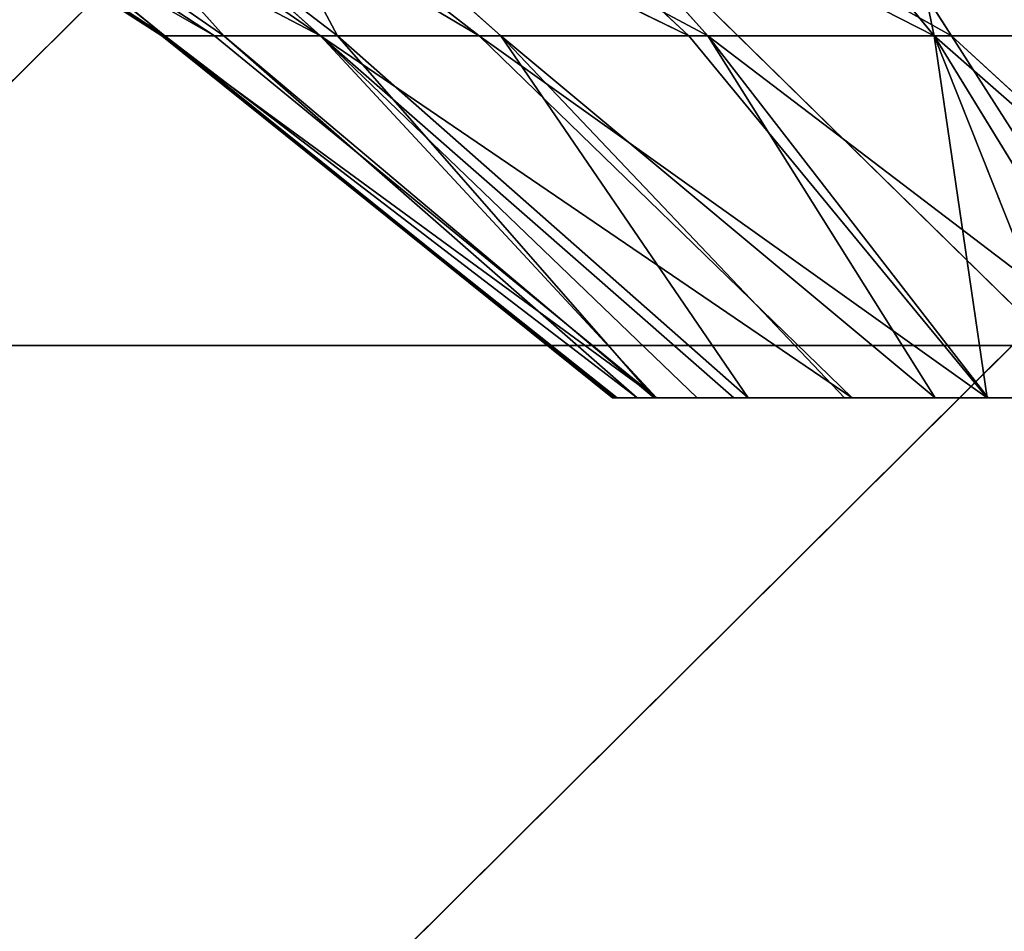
# Model space of a CAD drawing. Extents: x 204 to 284, y 75 to 194.
# Tile 351 of 656: x 240.598 to 241.553, y 108.975 to 109.859. Entities that reach past the tile are written whole.
import ezdxf

# ---------------------------------------------------------------- set-up
doc = ezdxf.new("R2010")
doc.units = 0
doc.header["$LTSCALE"] = 25.4
doc.layers.get('0').update_dxf_attribs({"color": 13, "linetype": 'CONTINUOUS'})

# ---------------------------------------------------------------- blocks, each defined once
blk = doc.blocks.new('BRAZOS-6948-8057_STL_1')
at = {"color": 9}
for p, q in [((38.38525, 35.25875, 40.54047), (41.11155, 37.96177, 40.11562)), ((38.38525, 35.25875, 40.54047), (41.11155, 37.96177, 40.11562)), ((40.7629, 34.17322, 117.37958), (38.09272, 36.78851, 117.60548)), ((40.7629, 34.17322, 117.37958), (38.09272, 36.78851, 117.60548)), ((38.52185, 34.17322, 42.73919), (41.1532, 36.78851, 42.23232)), ((38.52185, 34.17322, 42.73919), (41.1532, 36.78851, 42.23232)), ((38.02966, 35.25875, 119.42876), (40.75846, 35.25875, 119.58253)), ((38.02966, 35.25875, 119.42876), (40.75846, 35.25875, 119.58253)), ((41.11532, 35.25875, 40.41131), (38.38525, 35.25875, 40.54047)), ((41.11532, 35.25875, 40.41131), (38.38525, 35.25875, 40.54047))]:
    blk.add_line(p, q, dxfattribs=at)
at = {"color": 7}
for p, q in [((38.78909, 35.55893, 79.64701), (38.37191, 35.82714, 79.7143)), ((38.84039, 35.55893, 79.92472), (38.37191, 35.82714, 79.7143)), ((38.78909, 35.55893, 79.64701), (38.37191, 35.82714, 79.7143)), ((38.84039, 35.55893, 79.92472), (38.37191, 35.82714, 79.7143)), ((38.79197, 35.55893, 79.36335), (38.38226, 35.82714, 79.34766)), ((38.38226, 35.82714, 79.34766), (38.78909, 35.55893, 79.64701)), ((38.79197, 35.55893, 79.36335), (38.38226, 35.82714, 79.34766)), ((38.38226, 35.82714, 79.34766), (38.78909, 35.55893, 79.64701)), ((38.94299, 35.55893, 80.1849), (38.43062, 35.82714, 80.07287)), ((38.43062, 35.82714, 80.07287), (38.84039, 35.55893, 79.92472)), ((38.94299, 35.55893, 80.1849), (38.43062, 35.82714, 80.07287)), ((38.43062, 35.82714, 80.07287), (38.84039, 35.55893, 79.92472)), ((38.46204, 35.82714, 78.98699), (38.79197, 35.55893, 79.36335)), ((38.8494, 35.55893, 79.08475), (38.46204, 35.82714, 78.98699)), ((38.8494, 35.55893, 79.08475), (38.46204, 35.82714, 78.98699)), ((38.46204, 35.82714, 78.98699), (38.79197, 35.55893, 79.36335)), ((38.94299, 35.55893, 80.1849), (38.55537, 35.82714, 80.40903)), ((38.94299, 35.55893, 80.1849), (38.55537, 35.82714, 80.40903)), ((38.95944, 35.55893, 78.82211), (38.60862, 35.82714, 78.64617)), ((38.95944, 35.55893, 78.82211), (38.60862, 35.82714, 78.64617)), ((38.8494, 35.55893, 79.08475), (38.60862, 35.82714, 78.64617)), ((38.8494, 35.55893, 79.08475), (38.60862, 35.82714, 78.64617)), ((38.94299, 35.55893, 80.1849), (38.64371, 35.82714, 80.56423)), ((38.94299, 35.55893, 80.1849), (38.64371, 35.82714, 80.56423)), ((39.09696, 35.55893, 80.4172), (38.64371, 35.82714, 80.56423)), ((39.09696, 35.55893, 80.4172), (38.64371, 35.82714, 80.56423)), ((38.75111, 35.82714, 80.70982), (39.30042, 35.55893, 80.61942)), ((39.09696, 35.55893, 80.4172), (38.75111, 35.82714, 80.70982)), ((39.09696, 35.55893, 80.4172), (38.75111, 35.82714, 80.70982)), ((38.75111, 35.82714, 80.70982), (39.30042, 35.55893, 80.61942)), ((38.8165, 35.82714, 78.33823), (38.95944, 35.55893, 78.82211)), ((39.31895, 35.55893, 78.38419), (38.8165, 35.82714, 78.33823)), ((39.31895, 35.55893, 78.38419), (38.8165, 35.82714, 78.33823)), ((39.11791, 35.55893, 78.58567), (38.8165, 35.82714, 78.33823)), ((39.11791, 35.55893, 78.58567), (38.8165, 35.82714, 78.33823)), ((38.8165, 35.82714, 78.33823), (38.95944, 35.55893, 78.82211)), ((39.30042, 35.55893, 80.61942), (39.01274, 35.82714, 80.96983)), ((39.30042, 35.55893, 80.61942), (39.01274, 35.82714, 80.96983)), ((39.53839, 35.55893, 80.77959), (39.01274, 35.82714, 80.96983)), ((39.53839, 35.55893, 80.77959), (39.01274, 35.82714, 80.96983)), ((39.55512, 35.55893, 78.2251), (39.07805, 35.82714, 78.07435)), ((39.55512, 35.55893, 78.2251), (39.07805, 35.82714, 78.07435)), ((39.31895, 35.55893, 78.38419), (39.07805, 35.82714, 78.07435)), ((39.31895, 35.55893, 78.38419), (39.07805, 35.82714, 78.07435)), ((39.53839, 35.55893, 80.77959), (39.31874, 35.82714, 81.17581)), ((39.53839, 35.55893, 80.77959), (39.31874, 35.82714, 81.17581)), ((39.55512, 35.55893, 78.2251), (39.38379, 35.82714, 77.8642)), ((39.55512, 35.55893, 78.2251), (39.38379, 35.82714, 77.8642)), ((39.53839, 35.55893, 80.77959), (39.48245, 35.82714, 81.25279)), ((39.53839, 35.55893, 80.77959), (39.48245, 35.82714, 81.25279)), ((39.23098, 35.2078, 79.60914), (38.78909, 35.55893, 79.64701)), ((38.78909, 35.55893, 79.64701), (39.22642, 35.2078, 79.55859)), ((38.79197, 35.55893, 79.36335), (38.78909, 35.55893, 79.64701)), ((38.79197, 35.55893, 79.36335), (38.78909, 35.55893, 79.64701)), ((39.22881, 35.2078, 79.3995), (38.78909, 35.55893, 79.64701)), ((39.22881, 35.2078, 79.3995), (38.78909, 35.55893, 79.64701)), ((38.78909, 35.55893, 79.64701), (39.22642, 35.2078, 79.55859)), ((39.2689, 35.2078, 79.78914), (38.78909, 35.55893, 79.64701)), ((39.23098, 35.2078, 79.60914), (38.78909, 35.55893, 79.64701)), ((39.2689, 35.2078, 79.78914), (38.78909, 35.55893, 79.64701)), ((38.84039, 35.55893, 79.92472), (38.78909, 35.55893, 79.64701)), ((38.84039, 35.55893, 79.92472), (38.78909, 35.55893, 79.64701)), ((38.79197, 35.55893, 79.36335), (39.22881, 35.2078, 79.3995)), ((38.8494, 35.55893, 79.08475), (38.79197, 35.55893, 79.36335)), ((38.8494, 35.55893, 79.08475), (38.79197, 35.55893, 79.36335)), ((39.25039, 35.2078, 79.26723), (38.79197, 35.55893, 79.36335)), ((39.25039, 35.2078, 79.26723), (38.79197, 35.55893, 79.36335)), ((38.79197, 35.55893, 79.36335), (39.22881, 35.2078, 79.3995)), ((38.84039, 35.55893, 79.92472), (38.94299, 35.55893, 80.1849)), ((38.84039, 35.55893, 79.92472), (39.2689, 35.2078, 79.78914)), ((38.84039, 35.55893, 79.92472), (38.94299, 35.55893, 80.1849)), ((38.84039, 35.55893, 79.92472), (39.2689, 35.2078, 79.78914)), ((38.95944, 35.55893, 78.82211), (38.8494, 35.55893, 79.08475)), ((38.95944, 35.55893, 78.82211), (38.8494, 35.55893, 79.08475)), ((39.26674, 35.2078, 79.20588), (38.8494, 35.55893, 79.08475)), ((39.26674, 35.2078, 79.20588), (38.8494, 35.55893, 79.08475)), ((39.25039, 35.2078, 79.26723), (38.8494, 35.55893, 79.08475)), ((39.25039, 35.2078, 79.26723), (38.8494, 35.55893, 79.08475)), ((38.94299, 35.55893, 80.1849), (39.34417, 35.2078, 79.96864)), ((39.45901, 35.2078, 80.13763), (38.94299, 35.55893, 80.1849)), ((39.2689, 35.2078, 79.78914), (38.94299, 35.55893, 80.1849)), ((39.2689, 35.2078, 79.78914), (38.94299, 35.55893, 80.1849)), ((39.30862, 35.2078, 79.89583), (38.94299, 35.55893, 80.1849)), ((39.30862, 35.2078, 79.89583), (38.94299, 35.55893, 80.1849)), ((38.94299, 35.55893, 80.1849), (39.34417, 35.2078, 79.96864)), ((38.94299, 35.55893, 80.1849), (39.09696, 35.55893, 80.4172)), ((38.94299, 35.55893, 80.1849), (39.09696, 35.55893, 80.4172)), ((39.45901, 35.2078, 80.13763), (38.94299, 35.55893, 80.1849)), ((38.95944, 35.55893, 78.82211), (39.26674, 35.2078, 79.20588)), ((39.11791, 35.55893, 78.58567), (38.95944, 35.55893, 78.82211)), ((39.11791, 35.55893, 78.58567), (38.95944, 35.55893, 78.82211)), ((39.35781, 35.2078, 78.99486), (38.95944, 35.55893, 78.82211)), ((39.35781, 35.2078, 78.99486), (38.95944, 35.55893, 78.82211)), ((38.95944, 35.55893, 78.82211), (39.26674, 35.2078, 79.20588)), ((39.45901, 35.2078, 80.13763), (39.09696, 35.55893, 80.4172)), ((39.45901, 35.2078, 80.13763), (39.09696, 35.55893, 80.4172)), ((39.58982, 35.2078, 80.26689), (39.09696, 35.55893, 80.4172)), ((39.09696, 35.55893, 80.4172), (39.30042, 35.55893, 80.61942)), ((39.09696, 35.55893, 80.4172), (39.30042, 35.55893, 80.61942)), ((39.58982, 35.2078, 80.26689), (39.09696, 35.55893, 80.4172)), ((39.53925, 35.2078, 78.76553), (39.11791, 35.55893, 78.58567)), ((39.11791, 35.55893, 78.58567), (39.31895, 35.55893, 78.38419)), ((39.53925, 35.2078, 78.76553), (39.11791, 35.55893, 78.58567)), ((39.45142, 35.2078, 78.85947), (39.11791, 35.55893, 78.58567)), ((39.45142, 35.2078, 78.85947), (39.11791, 35.55893, 78.58567)), ((39.35781, 35.2078, 78.99486), (39.11791, 35.55893, 78.58567)), ((39.11791, 35.55893, 78.58567), (39.31895, 35.55893, 78.38419)), ((39.35781, 35.2078, 78.99486), (39.11791, 35.55893, 78.58567)), ((39.30042, 35.55893, 80.61942), (39.53839, 35.55893, 80.77959)), ((39.58982, 35.2078, 80.26689), (39.30042, 35.55893, 80.61942)), ((39.58982, 35.2078, 80.26689), (39.30042, 35.55893, 80.61942)), ((39.30042, 35.55893, 80.61942), (39.53839, 35.55893, 80.77959)), ((39.31895, 35.55893, 78.38419), (39.53925, 35.2078, 78.76553)), ((39.77983, 35.2078, 78.59821), (39.31895, 35.55893, 78.38419)), ((39.31895, 35.55893, 78.38419), (39.55512, 35.55893, 78.2251)), ((39.77983, 35.2078, 78.59821), (39.31895, 35.55893, 78.38419)), ((39.59094, 35.2078, 78.72016), (39.31895, 35.55893, 78.38419)), ((39.59094, 35.2078, 78.72016), (39.31895, 35.55893, 78.38419)), ((39.31895, 35.55893, 78.38419), (39.53925, 35.2078, 78.76553)), ((39.31895, 35.55893, 78.38419), (39.55512, 35.55893, 78.2251)), ((39.79623, 35.55893, 80.88536), (39.53839, 35.55893, 80.77959)), ((39.53839, 35.55893, 80.77959), (39.9393, 35.2078, 80.4525)), ((39.53839, 35.55893, 80.77959), (39.9393, 35.2078, 80.4525)), ((39.53839, 35.55893, 80.77959), (39.75365, 35.2078, 80.37629)), ((39.58982, 35.2078, 80.26689), (39.53839, 35.55893, 80.77959)), ((39.58982, 35.2078, 80.26689), (39.53839, 35.55893, 80.77959)), ((39.67793, 35.2078, 80.33151), (39.53839, 35.55893, 80.77959)), ((39.67793, 35.2078, 80.33151), (39.53839, 35.55893, 80.77959)), ((39.53839, 35.55893, 80.77959), (39.75365, 35.2078, 80.37629)), ((39.79623, 35.55893, 80.88536), (39.53839, 35.55893, 80.77959)), ((39.93775, 35.2078, 78.53593), (39.55512, 35.55893, 78.2251)), ((39.55512, 35.55893, 78.2251), (39.8172, 35.55893, 78.11449)), ((39.93775, 35.2078, 78.53593), (39.55512, 35.55893, 78.2251)), ((39.77983, 35.2078, 78.59821), (39.55512, 35.55893, 78.2251)), ((39.77983, 35.2078, 78.59821), (39.55512, 35.55893, 78.2251)), ((39.55512, 35.55893, 78.2251), (39.8172, 35.55893, 78.11449)), ((39.23098, 35.2078, 79.60914), (39.22642, 35.2078, 79.55859)), ((39.22642, 35.2078, 79.55859), (39.53925, 35.2078, 78.76553)), ((39.22642, 35.2078, 79.55859), (39.22881, 35.2078, 79.3995)), ((39.22642, 35.2078, 79.55859), (39.53925, 35.2078, 78.76553)), ((39.23098, 35.2078, 79.60914), (39.22642, 35.2078, 79.55859)), ((39.22642, 35.2078, 79.55859), (39.22881, 35.2078, 79.3995)), ((39.22881, 35.2078, 79.3995), (39.53925, 35.2078, 78.76553)), ((39.22881, 35.2078, 79.3995), (39.53925, 35.2078, 78.76553)), ((39.22881, 35.2078, 79.3995), (39.25039, 35.2078, 79.26723)), ((39.22881, 35.2078, 79.3995), (39.25039, 35.2078, 79.26723)), ((39.53925, 35.2078, 78.76553), (39.23098, 35.2078, 79.60914)), ((39.2689, 35.2078, 79.78914), (39.23098, 35.2078, 79.60914)), ((39.53925, 35.2078, 78.76553), (39.23098, 35.2078, 79.60914)), ((39.2689, 35.2078, 79.78914), (39.23098, 35.2078, 79.60914)), ((39.25039, 35.2078, 79.26723), (39.53925, 35.2078, 78.76553)), ((39.25039, 35.2078, 79.26723), (39.53925, 35.2078, 78.76553)), ((39.25039, 35.2078, 79.26723), (39.45142, 35.2078, 78.85947)), ((39.25039, 35.2078, 79.26723), (39.26674, 35.2078, 79.20588)), ((39.26674, 35.2078, 79.20588), (39.45142, 35.2078, 78.85947)), ((39.26674, 35.2078, 79.20588), (39.35781, 35.2078, 78.99486)), ((39.30862, 35.2078, 79.89583), (39.2689, 35.2078, 79.78914)), ((39.2689, 35.2078, 79.78914), (39.53925, 35.2078, 78.76553)), ((39.2689, 35.2078, 79.78914), (39.53925, 35.2078, 78.76553)), ((39.30862, 35.2078, 79.89583), (39.2689, 35.2078, 79.78914)), ((39.30862, 35.2078, 79.89583), (40.05814, 35.2078, 78.5079)), ((40.13116, 35.2078, 78.49833), (39.30862, 35.2078, 79.89583)), ((39.34417, 35.2078, 79.96864), (39.30862, 35.2078, 79.89583)), ((39.30862, 35.2078, 79.89583), (40.62611, 35.2078, 78.57825)), ((40.34981, 35.2078, 78.5019), (39.30862, 35.2078, 79.89583)), ((40.13116, 35.2078, 78.49833), (39.30862, 35.2078, 79.89583)), ((40.34981, 35.2078, 78.5019), (39.30862, 35.2078, 79.89583)), ((40.51847, 35.2078, 78.53822), (39.30862, 35.2078, 79.89583)), ((40.51847, 35.2078, 78.53822), (39.30862, 35.2078, 79.89583)), ((39.30862, 35.2078, 79.89583), (40.62611, 35.2078, 78.57825)), ((39.77983, 35.2078, 78.59821), (39.30862, 35.2078, 79.89583)), ((39.30862, 35.2078, 79.89583), (39.59094, 35.2078, 78.72016)), ((39.77983, 35.2078, 78.59821), (39.30862, 35.2078, 79.89583)), ((39.93775, 35.2078, 78.53593), (39.30862, 35.2078, 79.89583)), ((39.93775, 35.2078, 78.53593), (39.30862, 35.2078, 79.89583)), ((39.30862, 35.2078, 79.89583), (40.05814, 35.2078, 78.5079)), ((39.30862, 35.2078, 79.89583), (39.59094, 35.2078, 78.72016)), ((39.30862, 35.2078, 79.89583), (39.53925, 35.2078, 78.76553)), ((39.30862, 35.2078, 79.89583), (39.53925, 35.2078, 78.76553)), ((39.34417, 35.2078, 79.96864), (39.30862, 35.2078, 79.89583)), ((39.45901, 35.2078, 80.13763), (39.34417, 35.2078, 79.96864)), ((39.34417, 35.2078, 79.96864), (40.62611, 35.2078, 78.57825)), ((39.34417, 35.2078, 79.96864), (40.62611, 35.2078, 78.57825)), ((39.45901, 35.2078, 80.13763), (39.34417, 35.2078, 79.96864)), ((39.35781, 35.2078, 78.99486), (39.45142, 35.2078, 78.85947)), ((39.45142, 35.2078, 78.85947), (39.53925, 35.2078, 78.76553)), ((39.45142, 35.2078, 78.85947), (39.53925, 35.2078, 78.76553)), ((39.58982, 35.2078, 80.26689), (39.45901, 35.2078, 80.13763)), ((39.45901, 35.2078, 80.13763), (40.62611, 35.2078, 78.57825)), ((39.45901, 35.2078, 80.13763), (40.62611, 35.2078, 78.57825)), ((39.58982, 35.2078, 80.26689), (39.45901, 35.2078, 80.13763)), ((39.53925, 35.2078, 78.76553), (39.59094, 35.2078, 78.72016)), ((39.53925, 35.2078, 78.76553), (39.59094, 35.2078, 78.72016)), ((39.67793, 35.2078, 80.33151), (39.58982, 35.2078, 80.26689)), ((39.58982, 35.2078, 80.26689), (40.62611, 35.2078, 78.57825)), ((39.58982, 35.2078, 80.26689), (40.62611, 35.2078, 78.57825)), ((39.67793, 35.2078, 80.33151), (39.58982, 35.2078, 80.26689)), ((39.59094, 35.2078, 78.72016), (39.77983, 35.2078, 78.59821)), ((39.59094, 35.2078, 78.72016), (39.77983, 35.2078, 78.59821))]:
    blk.add_line(p, q, dxfattribs=at)
at = {"color": 9}
mesh = blk.add_polyface(dxfattribs=at)
corners = [(40.75846, 35.25875, 119.58253), (38.00285, 37.96177, 119.72326), (38.02966, 35.25875, 119.42876)]
mesh.append_faces([[corners[k] for k in face] for face in [(0, 1, 2)]], dxfattribs={"color": 9})
mesh = blk.add_polyface(dxfattribs=at)
corners = [(40.75846, 35.25875, 119.58253), (40.75202, 37.96177, 119.87818), (38.00285, 37.96177, 119.72326)]
mesh.append_faces([[corners[k] for k in face] for face in [(0, 1, 2)]], dxfattribs={"color": 9})
mesh = blk.add_polyface(dxfattribs=at)
corners = [(41.11155, 37.96177, 40.11562), (38.38525, 35.25875, 40.54047), (38.36109, 37.96177, 40.24574)]
mesh.append_faces([[corners[k] for k in face] for face in [(0, 1, 2)]], dxfattribs={"color": 9})
mesh = blk.add_polyface(dxfattribs=at)
corners = [(41.11532, 35.25875, 40.41131), (38.38525, 35.25875, 40.54047), (41.11155, 37.96177, 40.11562)]
mesh.append_faces([[corners[k] for k in face] for face in [(0, 1, 2)]], dxfattribs={"color": 9})
mesh = blk.add_polyface(dxfattribs=at)
corners = [(40.7629, 34.17322, 117.37958), (38.09272, 36.78851, 117.60548), (40.75416, 36.78851, 117.76064)]
mesh.append_faces([[corners[k] for k in face] for face in [(0, 1, 2)]], dxfattribs={"color": 9})
mesh = blk.add_polyface(dxfattribs=at)
corners = [(40.7629, 34.17322, 117.37958), (38.12832, 34.17322, 117.22599), (38.09272, 36.78851, 117.60548)]
mesh.append_faces([[corners[k] for k in face] for face in [(0, 1, 2)]], dxfattribs={"color": 9})
mesh = blk.add_polyface(dxfattribs=at)
corners = [(41.1532, 36.78851, 42.23232), (38.49027, 36.78851, 42.35934), (38.52185, 34.17322, 42.73919)]
mesh.append_faces([[corners[k] for k in face] for face in [(0, 1, 2)]], dxfattribs={"color": 9})
mesh = blk.add_polyface(dxfattribs=at)
corners = [(41.15791, 34.17322, 42.61345), (41.1532, 36.78851, 42.23232), (38.52185, 34.17322, 42.73919)]
mesh.append_faces([[corners[k] for k in face] for face in [(0, 1, 2)]], dxfattribs={"color": 9})
at = {"color": 7}
mesh = blk.add_polyface(dxfattribs=at)
corners = [(38.37191, 35.82714, 79.7143), (38.38226, 35.82714, 79.34766), (38.78909, 35.55893, 79.64701)]
mesh.append_faces([[corners[k] for k in face] for face in [(0, 1, 2)]], dxfattribs={"color": 7})
mesh = blk.add_polyface(dxfattribs=at)
corners = [(38.84039, 35.55893, 79.92472), (38.37191, 35.82714, 79.7143), (38.78909, 35.55893, 79.64701)]
mesh.append_faces([[corners[k] for k in face] for face in [(0, 1, 2)]], dxfattribs={"color": 7})
mesh = blk.add_polyface(dxfattribs=at)
corners = [(38.43062, 35.82714, 80.07287), (38.37191, 35.82714, 79.7143), (38.84039, 35.55893, 79.92472)]
mesh.append_faces([[corners[k] for k in face] for face in [(0, 1, 2)]], dxfattribs={"color": 7})
mesh = blk.add_polyface(dxfattribs=at)
corners = [(38.79197, 35.55893, 79.36335), (38.38226, 35.82714, 79.34766), (38.46204, 35.82714, 78.98699)]
mesh.append_faces([[corners[k] for k in face] for face in [(0, 1, 2)]], dxfattribs={"color": 7})
mesh = blk.add_polyface(dxfattribs=at)
corners = [(38.78909, 35.55893, 79.64701), (38.38226, 35.82714, 79.34766), (38.79197, 35.55893, 79.36335)]
mesh.append_faces([[corners[k] for k in face] for face in [(0, 1, 2)]], dxfattribs={"color": 7})
mesh = blk.add_polyface(dxfattribs=at)
corners = [(38.94299, 35.55893, 80.1849), (38.43062, 35.82714, 80.07287), (38.84039, 35.55893, 79.92472)]
mesh.append_faces([[corners[k] for k in face] for face in [(0, 1, 2)]], dxfattribs={"color": 7})
mesh = blk.add_polyface(dxfattribs=at)
corners = [(38.55537, 35.82714, 80.40903), (38.43062, 35.82714, 80.07287), (38.94299, 35.55893, 80.1849)]
mesh.append_faces([[corners[k] for k in face] for face in [(0, 1, 2)]], dxfattribs={"color": 7})
mesh = blk.add_polyface(dxfattribs=at)
corners = [(38.8494, 35.55893, 79.08475), (38.46204, 35.82714, 78.98699), (38.60862, 35.82714, 78.64617)]
mesh.append_faces([[corners[k] for k in face] for face in [(0, 1, 2)]], dxfattribs={"color": 7})
mesh = blk.add_polyface(dxfattribs=at)
corners = [(38.79197, 35.55893, 79.36335), (38.46204, 35.82714, 78.98699), (38.8494, 35.55893, 79.08475)]
mesh.append_faces([[corners[k] for k in face] for face in [(0, 1, 2)]], dxfattribs={"color": 7})
mesh = blk.add_polyface(dxfattribs=at)
corners = [(38.64371, 35.82714, 80.56423), (38.55537, 35.82714, 80.40903), (38.94299, 35.55893, 80.1849)]
mesh.append_faces([[corners[k] for k in face] for face in [(0, 1, 2)]], dxfattribs={"color": 7})
mesh = blk.add_polyface(dxfattribs=at)
corners = [(38.95944, 35.55893, 78.82211), (38.60862, 35.82714, 78.64617), (38.8165, 35.82714, 78.33823)]
mesh.append_faces([[corners[k] for k in face] for face in [(0, 1, 2)]], dxfattribs={"color": 7})
mesh = blk.add_polyface(dxfattribs=at)
corners = [(38.8494, 35.55893, 79.08475), (38.60862, 35.82714, 78.64617), (38.95944, 35.55893, 78.82211)]
mesh.append_faces([[corners[k] for k in face] for face in [(0, 1, 2)]], dxfattribs={"color": 7})
mesh = blk.add_polyface(dxfattribs=at)
corners = [(38.64371, 35.82714, 80.56423), (38.94299, 35.55893, 80.1849), (39.09696, 35.55893, 80.4172)]
mesh.append_faces([[corners[k] for k in face] for face in [(0, 1, 2)]], dxfattribs={"color": 7})
mesh = blk.add_polyface(dxfattribs=at)
corners = [(38.75111, 35.82714, 80.70982), (38.64371, 35.82714, 80.56423), (39.09696, 35.55893, 80.4172)]
mesh.append_faces([[corners[k] for k in face] for face in [(0, 1, 2)]], dxfattribs={"color": 7})
mesh = blk.add_polyface(dxfattribs=at)
corners = [(39.01274, 35.82714, 80.96983), (38.75111, 35.82714, 80.70982), (39.30042, 35.55893, 80.61942)]
mesh.append_faces([[corners[k] for k in face] for face in [(0, 1, 2)]], dxfattribs={"color": 7})
mesh = blk.add_polyface(dxfattribs=at)
corners = [(38.75111, 35.82714, 80.70982), (39.09696, 35.55893, 80.4172), (39.30042, 35.55893, 80.61942)]
mesh.append_faces([[corners[k] for k in face] for face in [(0, 1, 2)]], dxfattribs={"color": 7})
mesh = blk.add_polyface(dxfattribs=at)
corners = [(39.31895, 35.55893, 78.38419), (38.8165, 35.82714, 78.33823), (39.07805, 35.82714, 78.07435)]
mesh.append_faces([[corners[k] for k in face] for face in [(0, 1, 2)]], dxfattribs={"color": 7})
mesh = blk.add_polyface(dxfattribs=at)
corners = [(39.11791, 35.55893, 78.58567), (38.8165, 35.82714, 78.33823), (39.31895, 35.55893, 78.38419)]
mesh.append_faces([[corners[k] for k in face] for face in [(0, 1, 2)]], dxfattribs={"color": 7})
mesh = blk.add_polyface(dxfattribs=at)
corners = [(38.95944, 35.55893, 78.82211), (38.8165, 35.82714, 78.33823), (39.11791, 35.55893, 78.58567)]
mesh.append_faces([[corners[k] for k in face] for face in [(0, 1, 2)]], dxfattribs={"color": 7})
mesh = blk.add_polyface(dxfattribs=at)
corners = [(39.01274, 35.82714, 80.96983), (39.30042, 35.55893, 80.61942), (39.53839, 35.55893, 80.77959)]
mesh.append_faces([[corners[k] for k in face] for face in [(0, 1, 2)]], dxfattribs={"color": 7})
mesh = blk.add_polyface(dxfattribs=at)
corners = [(39.31874, 35.82714, 81.17581), (39.01274, 35.82714, 80.96983), (39.53839, 35.55893, 80.77959)]
mesh.append_faces([[corners[k] for k in face] for face in [(0, 1, 2)]], dxfattribs={"color": 7})
mesh = blk.add_polyface(dxfattribs=at)
corners = [(39.55512, 35.55893, 78.2251), (39.07805, 35.82714, 78.07435), (39.38379, 35.82714, 77.8642)]
mesh.append_faces([[corners[k] for k in face] for face in [(0, 1, 2)]], dxfattribs={"color": 7})
mesh = blk.add_polyface(dxfattribs=at)
corners = [(39.31895, 35.55893, 78.38419), (39.07805, 35.82714, 78.07435), (39.55512, 35.55893, 78.2251)]
mesh.append_faces([[corners[k] for k in face] for face in [(0, 1, 2)]], dxfattribs={"color": 7})
mesh = blk.add_polyface(dxfattribs=at)
corners = [(39.48245, 35.82714, 81.25279), (39.31874, 35.82714, 81.17581), (39.53839, 35.55893, 80.77959)]
mesh.append_faces([[corners[k] for k in face] for face in [(0, 1, 2)]], dxfattribs={"color": 7})
mesh = blk.add_polyface(dxfattribs=at)
corners = [(39.8172, 35.55893, 78.11449), (39.38379, 35.82714, 77.8642), (39.72202, 35.82714, 77.71569)]
mesh.append_faces([[corners[k] for k in face] for face in [(0, 1, 2)]], dxfattribs={"color": 7})
mesh = blk.add_polyface(dxfattribs=at)
corners = [(39.55512, 35.55893, 78.2251), (39.38379, 35.82714, 77.8642), (39.8172, 35.55893, 78.11449)]
mesh.append_faces([[corners[k] for k in face] for face in [(0, 1, 2)]], dxfattribs={"color": 7})
mesh = blk.add_polyface(dxfattribs=at)
corners = [(39.48245, 35.82714, 81.25279), (39.53839, 35.55893, 80.77959), (39.79623, 35.55893, 80.88536)]
mesh.append_faces([[corners[k] for k in face] for face in [(0, 1, 2)]], dxfattribs={"color": 7})
mesh = blk.add_polyface(dxfattribs=at)
corners = [(39.65189, 35.82714, 81.30921), (39.48245, 35.82714, 81.25279), (39.79623, 35.55893, 80.88536)]
mesh.append_faces([[corners[k] for k in face] for face in [(0, 1, 2)]], dxfattribs={"color": 7})
mesh = blk.add_polyface(dxfattribs=at)
corners = [(38.78909, 35.55893, 79.64701), (39.22642, 35.2078, 79.55859), (39.23098, 35.2078, 79.60914)]
mesh.append_faces([[corners[k] for k in face] for face in [(0, 1, 2)]], dxfattribs={"color": 7})
mesh = blk.add_polyface(dxfattribs=at)
corners = [(38.78909, 35.55893, 79.64701), (38.79197, 35.55893, 79.36335), (39.22881, 35.2078, 79.3995)]
mesh.append_faces([[corners[k] for k in face] for face in [(0, 1, 2)]], dxfattribs={"color": 7})
mesh = blk.add_polyface(dxfattribs=at)
corners = [(38.78909, 35.55893, 79.64701), (39.22881, 35.2078, 79.3995), (39.22642, 35.2078, 79.55859)]
mesh.append_faces([[corners[k] for k in face] for face in [(0, 1, 2)]], dxfattribs={"color": 7})
mesh = blk.add_polyface(dxfattribs=at)
corners = [(39.2689, 35.2078, 79.78914), (38.78909, 35.55893, 79.64701), (39.23098, 35.2078, 79.60914)]
mesh.append_faces([[corners[k] for k in face] for face in [(0, 1, 2)]], dxfattribs={"color": 7})
mesh = blk.add_polyface(dxfattribs=at)
corners = [(38.84039, 35.55893, 79.92472), (38.78909, 35.55893, 79.64701), (39.2689, 35.2078, 79.78914)]
mesh.append_faces([[corners[k] for k in face] for face in [(0, 1, 2)]], dxfattribs={"color": 7})
mesh = blk.add_polyface(dxfattribs=at)
corners = [(38.79197, 35.55893, 79.36335), (38.8494, 35.55893, 79.08475), (39.25039, 35.2078, 79.26723)]
mesh.append_faces([[corners[k] for k in face] for face in [(0, 1, 2)]], dxfattribs={"color": 7})
mesh = blk.add_polyface(dxfattribs=at)
corners = [(39.22881, 35.2078, 79.3995), (38.79197, 35.55893, 79.36335), (39.25039, 35.2078, 79.26723)]
mesh.append_faces([[corners[k] for k in face] for face in [(0, 1, 2)]], dxfattribs={"color": 7})
mesh = blk.add_polyface(dxfattribs=at)
corners = [(38.94299, 35.55893, 80.1849), (38.84039, 35.55893, 79.92472), (39.2689, 35.2078, 79.78914)]
mesh.append_faces([[corners[k] for k in face] for face in [(0, 1, 2)]], dxfattribs={"color": 7})
mesh = blk.add_polyface(dxfattribs=at)
corners = [(39.26674, 35.2078, 79.20588), (38.8494, 35.55893, 79.08475), (38.95944, 35.55893, 78.82211)]
mesh.append_faces([[corners[k] for k in face] for face in [(0, 1, 2)]], dxfattribs={"color": 7})
mesh = blk.add_polyface(dxfattribs=at)
corners = [(39.25039, 35.2078, 79.26723), (38.8494, 35.55893, 79.08475), (39.26674, 35.2078, 79.20588)]
mesh.append_faces([[corners[k] for k in face] for face in [(0, 1, 2)]], dxfattribs={"color": 7})
mesh = blk.add_polyface(dxfattribs=at)
corners = [(38.94299, 35.55893, 80.1849), (39.34417, 35.2078, 79.96864), (39.45901, 35.2078, 80.13763)]
mesh.append_faces([[corners[k] for k in face] for face in [(0, 1, 2)]], dxfattribs={"color": 7})
mesh = blk.add_polyface(dxfattribs=at)
corners = [(38.94299, 35.55893, 80.1849), (39.2689, 35.2078, 79.78914), (39.30862, 35.2078, 79.89583)]
mesh.append_faces([[corners[k] for k in face] for face in [(0, 1, 2)]], dxfattribs={"color": 7})
mesh = blk.add_polyface(dxfattribs=at)
corners = [(38.94299, 35.55893, 80.1849), (39.30862, 35.2078, 79.89583), (39.34417, 35.2078, 79.96864)]
mesh.append_faces([[corners[k] for k in face] for face in [(0, 1, 2)]], dxfattribs={"color": 7})
mesh = blk.add_polyface(dxfattribs=at)
corners = [(39.09696, 35.55893, 80.4172), (38.94299, 35.55893, 80.1849), (39.45901, 35.2078, 80.13763)]
mesh.append_faces([[corners[k] for k in face] for face in [(0, 1, 2)]], dxfattribs={"color": 7})
mesh = blk.add_polyface(dxfattribs=at)
corners = [(39.35781, 35.2078, 78.99486), (38.95944, 35.55893, 78.82211), (39.11791, 35.55893, 78.58567)]
mesh.append_faces([[corners[k] for k in face] for face in [(0, 1, 2)]], dxfattribs={"color": 7})
mesh = blk.add_polyface(dxfattribs=at)
corners = [(39.26674, 35.2078, 79.20588), (38.95944, 35.55893, 78.82211), (39.35781, 35.2078, 78.99486)]
mesh.append_faces([[corners[k] for k in face] for face in [(0, 1, 2)]], dxfattribs={"color": 7})
mesh = blk.add_polyface(dxfattribs=at)
corners = [(39.09696, 35.55893, 80.4172), (39.45901, 35.2078, 80.13763), (39.58982, 35.2078, 80.26689)]
mesh.append_faces([[corners[k] for k in face] for face in [(0, 1, 2)]], dxfattribs={"color": 7})
mesh = blk.add_polyface(dxfattribs=at)
corners = [(39.30042, 35.55893, 80.61942), (39.09696, 35.55893, 80.4172), (39.58982, 35.2078, 80.26689)]
mesh.append_faces([[corners[k] for k in face] for face in [(0, 1, 2)]], dxfattribs={"color": 7})
mesh = blk.add_polyface(dxfattribs=at)
corners = [(39.53925, 35.2078, 78.76553), (39.11791, 35.55893, 78.58567), (39.31895, 35.55893, 78.38419)]
mesh.append_faces([[corners[k] for k in face] for face in [(0, 1, 2)]], dxfattribs={"color": 7})
mesh = blk.add_polyface(dxfattribs=at)
corners = [(39.45142, 35.2078, 78.85947), (39.11791, 35.55893, 78.58567), (39.53925, 35.2078, 78.76553)]
mesh.append_faces([[corners[k] for k in face] for face in [(0, 1, 2)]], dxfattribs={"color": 7})
mesh = blk.add_polyface(dxfattribs=at)
corners = [(39.35781, 35.2078, 78.99486), (39.11791, 35.55893, 78.58567), (39.45142, 35.2078, 78.85947)]
mesh.append_faces([[corners[k] for k in face] for face in [(0, 1, 2)]], dxfattribs={"color": 7})
mesh = blk.add_polyface(dxfattribs=at)
corners = [(39.53839, 35.55893, 80.77959), (39.30042, 35.55893, 80.61942), (39.58982, 35.2078, 80.26689)]
mesh.append_faces([[corners[k] for k in face] for face in [(0, 1, 2)]], dxfattribs={"color": 7})
mesh = blk.add_polyface(dxfattribs=at)
corners = [(39.77983, 35.2078, 78.59821), (39.31895, 35.55893, 78.38419), (39.55512, 35.55893, 78.2251)]
mesh.append_faces([[corners[k] for k in face] for face in [(0, 1, 2)]], dxfattribs={"color": 7})
mesh = blk.add_polyface(dxfattribs=at)
corners = [(39.59094, 35.2078, 78.72016), (39.31895, 35.55893, 78.38419), (39.77983, 35.2078, 78.59821)]
mesh.append_faces([[corners[k] for k in face] for face in [(0, 1, 2)]], dxfattribs={"color": 7})
mesh = blk.add_polyface(dxfattribs=at)
corners = [(39.53925, 35.2078, 78.76553), (39.31895, 35.55893, 78.38419), (39.59094, 35.2078, 78.72016)]
mesh.append_faces([[corners[k] for k in face] for face in [(0, 1, 2)]], dxfattribs={"color": 7})
mesh = blk.add_polyface(dxfattribs=at)
corners = [(39.79623, 35.55893, 80.88536), (39.53839, 35.55893, 80.77959), (39.9393, 35.2078, 80.4525)]
mesh.append_faces([[corners[k] for k in face] for face in [(0, 1, 2)]], dxfattribs={"color": 7})
mesh = blk.add_polyface(dxfattribs=at)
corners = [(39.53839, 35.55893, 80.77959), (39.75365, 35.2078, 80.37629), (39.9393, 35.2078, 80.4525)]
mesh.append_faces([[corners[k] for k in face] for face in [(0, 1, 2)]], dxfattribs={"color": 7})
mesh = blk.add_polyface(dxfattribs=at)
corners = [(39.53839, 35.55893, 80.77959), (39.58982, 35.2078, 80.26689), (39.67793, 35.2078, 80.33151)]
mesh.append_faces([[corners[k] for k in face] for face in [(0, 1, 2)]], dxfattribs={"color": 7})
mesh = blk.add_polyface(dxfattribs=at)
corners = [(39.53839, 35.55893, 80.77959), (39.67793, 35.2078, 80.33151), (39.75365, 35.2078, 80.37629)]
mesh.append_faces([[corners[k] for k in face] for face in [(0, 1, 2)]], dxfattribs={"color": 7})
mesh = blk.add_polyface(dxfattribs=at)
corners = [(39.93775, 35.2078, 78.53593), (39.55512, 35.55893, 78.2251), (39.8172, 35.55893, 78.11449)]
mesh.append_faces([[corners[k] for k in face] for face in [(0, 1, 2)]], dxfattribs={"color": 7})
mesh = blk.add_polyface(dxfattribs=at)
corners = [(39.77983, 35.2078, 78.59821), (39.55512, 35.55893, 78.2251), (39.93775, 35.2078, 78.53593)]
mesh.append_faces([[corners[k] for k in face] for face in [(0, 1, 2)]], dxfattribs={"color": 7})
at = {"color": 9}
mesh = blk.add_polyface(dxfattribs=at)
corners = [(40.76888, 32.58206, 119.10397), (38.02966, 35.25875, 119.42876), (38.07307, 32.58206, 118.95205)]
mesh.append_faces([[corners[k] for k in face] for face in [(0, 1, 2)]], dxfattribs={"color": 9})
mesh = blk.add_polyface(dxfattribs=at)
corners = [(40.76888, 32.58206, 119.10397), (40.75846, 35.25875, 119.58253), (38.02966, 35.25875, 119.42876)]
mesh.append_faces([[corners[k] for k in face] for face in [(0, 1, 2)]], dxfattribs={"color": 9})
mesh = blk.add_polyface(dxfattribs=at)
corners = [(41.11532, 35.25875, 40.41131), (38.42436, 32.58206, 41.01755), (38.38525, 35.25875, 40.54047)]
mesh.append_faces([[corners[k] for k in face] for face in [(0, 1, 2)]], dxfattribs={"color": 9})
mesh = blk.add_polyface(dxfattribs=at)
corners = [(41.12142, 32.58206, 40.88995), (38.42436, 32.58206, 41.01755), (41.11532, 35.25875, 40.41131)]
mesh.append_faces([[corners[k] for k in face] for face in [(0, 1, 2)]], dxfattribs={"color": 9})
at = {"color": 7}
mesh = blk.add_polyface(dxfattribs=at)
corners = [(39.23098, 35.2078, 79.60914), (39.22642, 35.2078, 79.55859), (39.53925, 35.2078, 78.76553)]
mesh.append_faces([[corners[k] for k in face] for face in [(0, 1, 2)]], dxfattribs={"color": 7})
mesh = blk.add_polyface(dxfattribs=at)
corners = [(39.22642, 35.2078, 79.55859), (39.22881, 35.2078, 79.3995), (39.53925, 35.2078, 78.76553)]
mesh.append_faces([[corners[k] for k in face] for face in [(0, 1, 2)]], dxfattribs={"color": 7})
mesh = blk.add_polyface(dxfattribs=at)
corners = [(39.22881, 35.2078, 79.3995), (39.25039, 35.2078, 79.26723), (39.53925, 35.2078, 78.76553)]
mesh.append_faces([[corners[k] for k in face] for face in [(0, 1, 2)]], dxfattribs={"color": 7})
mesh = blk.add_polyface(dxfattribs=at)
corners = [(39.2689, 35.2078, 79.78914), (39.23098, 35.2078, 79.60914), (39.53925, 35.2078, 78.76553)]
mesh.append_faces([[corners[k] for k in face] for face in [(0, 1, 2)]], dxfattribs={"color": 7})
mesh = blk.add_polyface(dxfattribs=at)
corners = [(39.25039, 35.2078, 79.26723), (39.45142, 35.2078, 78.85947), (39.53925, 35.2078, 78.76553)]
mesh.append_faces([[corners[k] for k in face] for face in [(0, 1, 2)]], dxfattribs={"color": 7})
mesh = blk.add_polyface(dxfattribs=at)
corners = [(39.30862, 35.2078, 79.89583), (39.2689, 35.2078, 79.78914), (39.53925, 35.2078, 78.76553)]
mesh.append_faces([[corners[k] for k in face] for face in [(0, 1, 2)]], dxfattribs={"color": 7})
mesh = blk.add_polyface(dxfattribs=at)
corners = [(39.30862, 35.2078, 79.89583), (40.05814, 35.2078, 78.5079), (40.13116, 35.2078, 78.49833)]
mesh.append_faces([[corners[k] for k in face] for face in [(0, 1, 2)]], dxfattribs={"color": 7})
mesh = blk.add_polyface(dxfattribs=at)
corners = [(39.34417, 35.2078, 79.96864), (39.30862, 35.2078, 79.89583), (40.62611, 35.2078, 78.57825)]
mesh.append_faces([[corners[k] for k in face] for face in [(0, 1, 2)]], dxfattribs={"color": 7})
mesh = blk.add_polyface(dxfattribs=at)
corners = [(39.30862, 35.2078, 79.89583), (40.13116, 35.2078, 78.49833), (40.34981, 35.2078, 78.5019)]
mesh.append_faces([[corners[k] for k in face] for face in [(0, 1, 2)]], dxfattribs={"color": 7})
mesh = blk.add_polyface(dxfattribs=at)
corners = [(39.30862, 35.2078, 79.89583), (40.34981, 35.2078, 78.5019), (40.51847, 35.2078, 78.53822)]
mesh.append_faces([[corners[k] for k in face] for face in [(0, 1, 2)]], dxfattribs={"color": 7})
mesh = blk.add_polyface(dxfattribs=at)
corners = [(39.30862, 35.2078, 79.89583), (40.51847, 35.2078, 78.53822), (40.62611, 35.2078, 78.57825)]
mesh.append_faces([[corners[k] for k in face] for face in [(0, 1, 2)]], dxfattribs={"color": 7})
mesh = blk.add_polyface(dxfattribs=at)
corners = [(39.30862, 35.2078, 79.89583), (39.59094, 35.2078, 78.72016), (39.77983, 35.2078, 78.59821)]
mesh.append_faces([[corners[k] for k in face] for face in [(0, 1, 2)]], dxfattribs={"color": 7})
mesh = blk.add_polyface(dxfattribs=at)
corners = [(39.30862, 35.2078, 79.89583), (39.77983, 35.2078, 78.59821), (39.93775, 35.2078, 78.53593)]
mesh.append_faces([[corners[k] for k in face] for face in [(0, 1, 2)]], dxfattribs={"color": 7})
mesh = blk.add_polyface(dxfattribs=at)
corners = [(39.30862, 35.2078, 79.89583), (39.93775, 35.2078, 78.53593), (40.05814, 35.2078, 78.5079)]
mesh.append_faces([[corners[k] for k in face] for face in [(0, 1, 2)]], dxfattribs={"color": 7})
mesh = blk.add_polyface(dxfattribs=at)
corners = [(39.30862, 35.2078, 79.89583), (39.53925, 35.2078, 78.76553), (39.59094, 35.2078, 78.72016)]
mesh.append_faces([[corners[k] for k in face] for face in [(0, 1, 2)]], dxfattribs={"color": 7})
mesh = blk.add_polyface(dxfattribs=at)
corners = [(39.45901, 35.2078, 80.13763), (39.34417, 35.2078, 79.96864), (40.62611, 35.2078, 78.57825)]
mesh.append_faces([[corners[k] for k in face] for face in [(0, 1, 2)]], dxfattribs={"color": 7})
mesh = blk.add_polyface(dxfattribs=at)
corners = [(39.58982, 35.2078, 80.26689), (39.45901, 35.2078, 80.13763), (40.62611, 35.2078, 78.57825)]
mesh.append_faces([[corners[k] for k in face] for face in [(0, 1, 2)]], dxfattribs={"color": 7})
mesh = blk.add_polyface(dxfattribs=at)
corners = [(39.67793, 35.2078, 80.33151), (39.58982, 35.2078, 80.26689), (40.62611, 35.2078, 78.57825)]
mesh.append_faces([[corners[k] for k in face] for face in [(0, 1, 2)]], dxfattribs={"color": 7})

msp = doc.modelspace()

# ---------------------------------------------------------------- block references
at = {"color": 0}
msp.add_blockref('BRAZOS-6948-8057_STL_1', (201.94684, 74.28438, -45.64054), dxfattribs=at)

doc.saveas('drawing.dxf')
